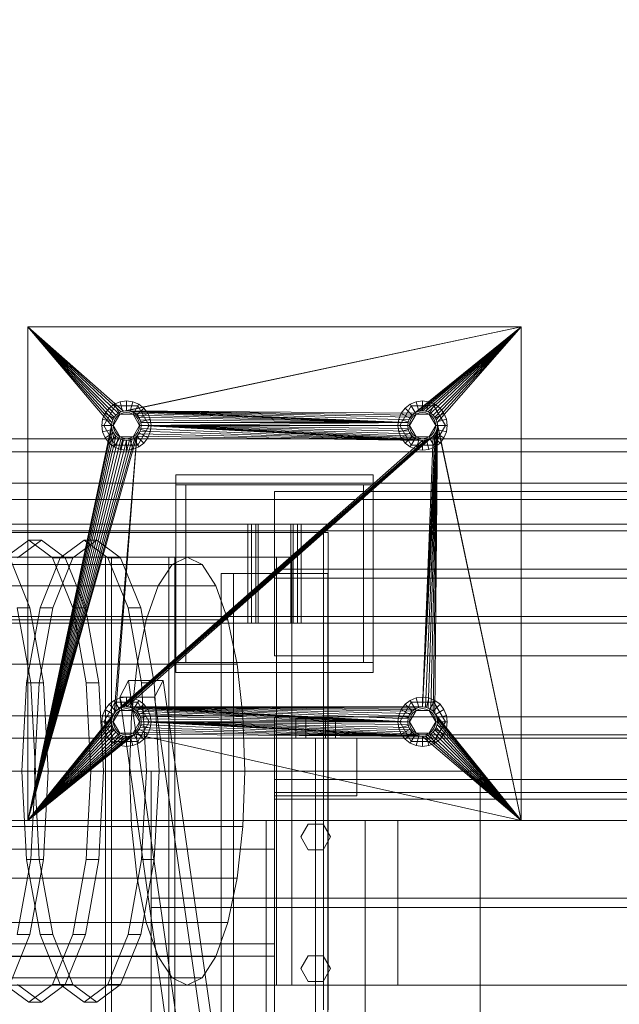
# Model space of a CAD drawing. Header units: millimetres. Extents: x -2233 to 61924, y -68080 to 6847.
# Tile 455 of 656: x 9653 to 10018, y -17512 to -16913. Entities that reach past the tile are written whole.
import ezdxf

# ---------------------------------------------------------------- set-up
doc = ezdxf.new("R2010")
doc.units = ezdxf.units.MM
for name, color, linetype, lineweight in [('COTAS_O', 1, 'Continuous', 0), ('superior_C01', 7, 'Continuous', 0), ('superior_mezcladora', 7, 'Continuous', 0)]:
    doc.layers.add(name, color=color, linetype=linetype, lineweight=lineweight)
doc.dimstyles.new('R19_100', dxfattribs={"dimtxt": 250, "dimasz": 150, "dimexe": 150, "dimexo": 80, "dimgap": 100, "dimtad": 1, "dimtih": 1, "dimtoh": 1, "dimdsep": 46, "dimcen": 0.09, "dimadec": 0, "dimazin": 0, "dimtfac": 1, "dimtdec": 4, "dimtofl": 0, "dimtmove": 0, "dimatfit": 3, "dimfxl": 1, "dimtolj": 1, "dimtzin": 0, "dimarcsym": 0})

# ---------------------------------------------------------------- blocks, each defined once
blk = doc.blocks.new('DIM_R27_41')
at = {"layer": 'COTAS_O'}
for p, q in [((9108.38, -17350), (9063.38, -17500)), ((9808.38, -17350), (9108.38, -17350)), ((9108.38, -18650), (9108.38, -17350)), ((9108.38, -17350), (9153.38, -17500)), ((9108.38, -18650), (9063.38, -18500)), ((9108.38, -18650), (9153.38, -18500)), ((9808.38, -18650), (9108.38, -18650))]:
    blk.add_line(p, q, dxfattribs=at)
blk.add_text('1300 O', height=250, rotation=90, dxfattribs=at).set_placement((9008.38, -18000))

msp = doc.modelspace()

# ---------------------------------------------------------------- linework, layer by layer
at = {"layer": 'superior_C01'}
for p, q in [((9185.158, -17168), (10181.824, -17168)), ((10204.939, -17168), (9208.272, -17168)), ((9185.158, -17176), (10181.824, -17176)), ((9208.272, -17176), (10204.939, -17176)), ((9187.289, -17195), (10177.97, -17195)), ((10178.868, -17195), (9188.187, -17195)), ((9200.724, -17195), (10200.204, -17195)), ((10200.626, -17195), (9201.146, -17195)), ((9187.289, -17205), (10177.97, -17205)), ((9188.187, -17205), (10178.868, -17205)), ((9200.724, -17205), (10200.204, -17205)), ((9201.146, -17205), (10200.626, -17205)), ((9838.242, -17225), (9106.386, -17225)), ((9109.083, -17225), (9840.938, -17225)), ((9838.242, -17515), (9838.242, -17225)), ((9838.242, -17225), (9840.938, -17225)), ((9840.938, -17225), (9840.938, -17515)), ((9644.454, -17240.287), (9658.94, -17229.6)), ((9666.644, -17229.6), (9652.158, -17240.287)), ((9658.94, -17229.6), (9673.426, -17240.287)), ((9666.644, -17229.6), (9658.94, -17229.6)), ((9681.13, -17240.287), (9666.644, -17229.6)), ((9678.158, -17240.287), (9692.644, -17229.6)), ((9700.348, -17229.6), (9685.862, -17240.287)), ((9692.644, -17229.6), (9707.13, -17240.287)), ((9700.348, -17229.6), (9692.644, -17229.6)), ((9714.834, -17240.287), (9700.348, -17229.6)), ((9755.237, -17240), (9293.012, -17240)), ((9809.546, -17240), (9308.803, -17240)), ((9318.239, -17240), (9818.983, -17240)), ((9659.707, -17270.722), (9647.426, -17240.287)), ((9665.877, -17270.722), (9678.158, -17240.287)), ((9673.426, -17240.287), (9685.707, -17270.722)), ((9673.426, -17240.287), (9681.13, -17240.287)), ((9685.862, -17240.287), (9673.581, -17270.722)), ((9678.158, -17240.287), (9685.862, -17240.287)), ((9693.411, -17270.722), (9681.13, -17240.287)), ((9744.102, -17240), (9705.584, -17240)), ((9705.584, -17240), (9705.584, -17585)), ((9709.358, -17240), (9705.584, -17240)), ((9707.13, -17240.287), (9719.411, -17270.722)), ((9707.13, -17240.287), (9714.834, -17240.287)), ((9709.358, -17585), (9709.358, -17240)), ((9709.358, -17240), (9747.877, -17240)), ((9727.114, -17270.722), (9714.834, -17240.287)), ((9744.102, -17585), (9744.102, -17240)), ((9744.102, -17240), (9747.877, -17240)), ((9755.237, -17240), (9746.165, -17244.43)), ((9747.877, -17240), (9747.877, -17585)), ((9764.308, -17244.43), (9755.237, -17240)), ((9809.546, -17500), (9809.546, -17240)), ((9809.546, -17240), (9818.983, -17240)), ((9818.983, -17240), (9818.983, -17500)), ((9283.941, -17244.43), (9746.165, -17244.43)), ((9302.084, -17244.43), (9764.308, -17244.43)), ((9746.165, -17244.43), (9737.712, -17257.417)), ((9772.762, -17257.417), (9764.308, -17244.43)), ((9275.487, -17257.417), (9737.712, -17257.417)), ((9310.537, -17257.417), (9772.762, -17257.417)), ((9737.712, -17257.417), (9730.453, -17278.076)), ((9780.021, -17278.076), (9772.762, -17257.417)), ((9652.003, -17270.722), (9660.209, -17316.271)), ((9652.003, -17270.722), (9659.707, -17270.722)), ((9657.671, -17316.271), (9665.877, -17270.722)), ((9667.912, -17316.271), (9659.707, -17270.722)), ((9673.581, -17270.722), (9665.375, -17316.271)), ((9665.877, -17270.722), (9673.581, -17270.722)), ((9685.707, -17270.722), (9693.913, -17316.271)), ((9685.707, -17270.722), (9693.411, -17270.722)), ((9701.616, -17316.271), (9693.411, -17270.722)), ((9719.411, -17270.722), (9727.616, -17316.271)), ((9719.411, -17270.722), (9727.114, -17270.722)), ((9735.32, -17316.271), (9727.114, -17270.722)), ((9268.228, -17278.076), (9730.453, -17278.076)), ((9317.796, -17278.076), (9780.021, -17278.076)), ((9730.453, -17278.076), (9724.883, -17305)), ((9785.591, -17305), (9780.021, -17278.076)), ((9262.658, -17305), (9724.883, -17305)), ((9323.366, -17305), (9785.591, -17305)), ((9724.883, -17305), (9721.381, -17336.354)), ((9789.093, -17336.354), (9785.591, -17305)), ((9719.569, -17314.864), (9714.324, -17325.136)), ((9740.754, -17314.864), (9719.569, -17314.864)), ((9755.158, -17564.864), (9719.569, -17314.864)), ((9735.509, -17325.136), (9740.754, -17314.864)), ((9776.344, -17564.864), (9740.754, -17314.864)), ((9654.79, -17370), (9657.671, -17316.271)), ((9657.671, -17316.271), (9665.375, -17316.271)), ((9660.209, -17316.271), (9663.09, -17370)), ((9660.209, -17316.271), (9667.912, -17316.271)), ((9665.375, -17316.271), (9662.494, -17370)), ((9670.794, -17370), (9667.912, -17316.271)), ((9693.913, -17316.271), (9696.794, -17370)), ((9693.913, -17316.271), (9701.616, -17316.271)), ((9704.498, -17370), (9701.616, -17316.271)), ((9727.616, -17316.271), (9730.498, -17370)), ((9727.616, -17316.271), (9735.32, -17316.271)), ((9738.202, -17370), (9735.32, -17316.271)), ((9714.324, -17325.136), (9735.509, -17325.136)), ((9714.324, -17325.136), (9749.913, -17575.136)), ((9771.098, -17575.136), (9735.509, -17325.136)), ((9259.156, -17336.354), (9721.381, -17336.354)), ((9326.868, -17336.354), (9789.093, -17336.354)), ((9721.381, -17336.354), (9720.187, -17370)), ((9790.287, -17370), (9789.093, -17336.354)), ((9257.962, -17370), (9720.187, -17370)), ((9328.062, -17370), (9790.287, -17370)), ((9657.671, -17423.729), (9654.79, -17370)), ((9654.79, -17370), (9662.494, -17370)), ((9663.09, -17370), (9660.209, -17423.729)), ((9662.494, -17370), (9665.375, -17423.729)), ((9663.09, -17370), (9670.794, -17370)), ((9667.912, -17423.729), (9670.794, -17370)), ((9696.794, -17370), (9693.913, -17423.729)), ((9696.794, -17370), (9704.498, -17370)), ((9701.616, -17423.729), (9704.498, -17370)), ((9720.187, -17370), (9721.381, -17403.646)), ((9730.498, -17370), (9727.616, -17423.729)), ((9730.498, -17370), (9738.202, -17370)), ((9735.32, -17423.729), (9738.202, -17370)), ((9789.093, -17403.646), (9790.287, -17370)), ((9259.156, -17403.646), (9721.381, -17403.646)), ((9326.868, -17403.646), (9789.093, -17403.646)), ((9721.381, -17403.646), (9724.883, -17435)), ((9785.591, -17435), (9789.093, -17403.646)), ((9660.209, -17423.729), (9652.003, -17469.278)), ((9665.877, -17469.278), (9657.671, -17423.729)), ((9657.671, -17423.729), (9665.375, -17423.729)), ((9659.707, -17469.278), (9667.912, -17423.729)), ((9660.209, -17423.729), (9667.912, -17423.729)), ((9665.375, -17423.729), (9673.581, -17469.278)), ((9693.913, -17423.729), (9685.707, -17469.278)), ((9693.411, -17469.278), (9701.616, -17423.729)), ((9693.913, -17423.729), (9701.616, -17423.729)), ((9727.616, -17423.729), (9719.411, -17469.278)), ((9727.114, -17469.278), (9735.32, -17423.729)), ((9727.616, -17423.729), (9735.32, -17423.729)), ((9262.658, -17435), (9724.883, -17435)), ((9323.366, -17435), (9785.591, -17435)), ((9724.883, -17435), (9730.453, -17461.924)), ((9780.021, -17461.924), (9785.591, -17435)), ((9268.228, -17461.924), (9730.453, -17461.924)), ((9317.796, -17461.924), (9780.021, -17461.924)), ((9730.453, -17461.924), (9737.712, -17482.583)), ((9772.762, -17482.583), (9780.021, -17461.924)), ((9647.426, -17499.713), (9659.707, -17469.278)), ((9652.003, -17469.278), (9659.707, -17469.278)), ((9678.158, -17499.713), (9665.877, -17469.278)), ((9665.877, -17469.278), (9673.581, -17469.278)), ((9685.707, -17469.278), (9673.426, -17499.713)), ((9673.581, -17469.278), (9685.862, -17499.713)), ((9681.13, -17499.713), (9693.411, -17469.278)), ((9685.707, -17469.278), (9693.411, -17469.278)), ((9719.411, -17469.278), (9707.13, -17499.713)), ((9714.834, -17499.713), (9727.114, -17469.278)), ((9719.411, -17469.278), (9727.114, -17469.278)), ((9275.487, -17482.583), (9737.712, -17482.583)), ((9310.537, -17482.583), (9772.762, -17482.583)), ((9737.712, -17482.583), (9746.165, -17495.57)), ((9764.308, -17495.57), (9772.762, -17482.583)), ((9283.941, -17495.57), (9746.165, -17495.57)), ((9293.012, -17500), (9755.237, -17500)), ((9302.084, -17495.57), (9764.308, -17495.57)), ((9308.803, -17500), (9809.546, -17500)), ((9818.983, -17500), (9318.239, -17500)), ((9658.94, -17510.4), (9644.454, -17499.713)), ((9652.158, -17499.713), (9666.644, -17510.4)), ((9673.426, -17499.713), (9658.94, -17510.4)), ((9666.644, -17510.4), (9681.13, -17499.713)), ((9673.426, -17499.713), (9681.13, -17499.713)), ((9692.644, -17510.4), (9678.158, -17499.713)), ((9678.158, -17499.713), (9685.862, -17499.713)), ((9685.862, -17499.713), (9700.348, -17510.4)), ((9707.13, -17499.713), (9692.644, -17510.4)), ((9700.348, -17510.4), (9714.834, -17499.713)), ((9707.13, -17499.713), (9714.834, -17499.713)), ((9746.165, -17495.57), (9755.237, -17500)), ((9755.237, -17500), (9764.308, -17495.57)), ((9818.983, -17500), (9809.546, -17500)), ((9658.94, -17510.4), (9666.644, -17510.4)), ((9692.644, -17510.4), (9700.348, -17510.4))]:
    msp.add_line(p, q, dxfattribs=at)
at = {"layer": 'superior_mezcladora'}
for p, q in [((9658.381, -17400), (9658.381, -17100)), ((9658.381, -17100), (9709.381, -17160)), ((9658.381, -17100), (9709.554, -17158.244)), ((9658.381, -17100), (9710.067, -17156.556)), ((9658.381, -17100), (9710.898, -17155)), ((9658.381, -17100), (9712.018, -17153.636)), ((9658.381, -17100), (9713.381, -17152.517)), ((9658.381, -17100), (9714.937, -17151.685)), ((9658.381, -17100), (9716.626, -17151.173)), ((9658.381, -17100), (9958.381, -17100)), ((9958.381, -17100), (9716.626, -17151.173)), ((9958.381, -17100), (9718.381, -17151)), ((9958.381, -17100), (9893.381, -17152.517)), ((9958.381, -17100), (9894.937, -17151.685)), ((9958.381, -17100), (9896.626, -17151.173)), ((9958.381, -17100), (9898.381, -17151)), ((9958.381, -17100), (9900.137, -17151.173)), ((9958.381, -17100), (9901.826, -17151.685)), ((9958.381, -17100), (9903.382, -17152.517)), ((9958.381, -17100), (9904.745, -17153.636)), ((9958.381, -17100), (9905.865, -17155)), ((9958.381, -17100), (9906.696, -17156.556)), ((9958.381, -17100), (9907.209, -17158.244)), ((9958.381, -17100), (9958.381, -17400)), ((9711.456, -17148.006), (9704.531, -17160)), ((9710.881, -17147.01), (9707.775, -17149.393)), ((9714.499, -17145.511), (9710.881, -17147.01)), ((9713.881, -17152.206), (9710.881, -17147.01)), ((9725.306, -17148.006), (9711.456, -17148.006)), ((9714.381, -17153.072), (9711.456, -17148.006)), ((9718.381, -17145), (9714.499, -17145.511)), ((9716.052, -17151.307), (9714.499, -17145.511)), ((9722.264, -17145.511), (9718.381, -17145)), ((9718.381, -17151), (9718.381, -17145)), ((9720.711, -17151.307), (9722.264, -17145.511)), ((9725.881, -17147.01), (9722.264, -17145.511)), ((9722.381, -17153.072), (9725.306, -17148.006)), ((9722.881, -17152.206), (9725.881, -17147.01)), ((9732.231, -17160), (9725.306, -17148.006)), ((9728.988, -17149.393), (9725.881, -17147.01)), ((9891.456, -17148.006), (9884.531, -17160)), ((9890.881, -17147.01), (9887.775, -17149.393)), ((9894.499, -17145.511), (9890.881, -17147.01)), ((9893.881, -17152.206), (9890.881, -17147.01)), ((9905.306, -17148.006), (9891.456, -17148.006)), ((9894.381, -17153.072), (9891.456, -17148.006)), ((9898.381, -17145), (9894.499, -17145.511)), ((9896.052, -17151.307), (9894.499, -17145.511)), ((9902.264, -17145.511), (9898.381, -17145)), ((9898.381, -17151), (9898.381, -17145)), ((9900.711, -17151.307), (9902.264, -17145.511)), ((9905.881, -17147.01), (9902.264, -17145.511)), ((9902.381, -17153.072), (9905.306, -17148.006)), ((9902.881, -17152.206), (9905.881, -17147.01)), ((9912.231, -17160), (9905.306, -17148.006)), ((9908.988, -17149.393), (9905.881, -17147.01)), ((9705.391, -17152.5), (9703.893, -17156.118)), ((9707.775, -17149.393), (9705.391, -17152.5)), ((9710.587, -17155.5), (9705.391, -17152.5)), ((9712.018, -17153.636), (9707.775, -17149.393)), ((9710.381, -17160), (9714.381, -17153.072)), ((9710.587, -17155.5), (9712.018, -17153.636)), ((9712.018, -17153.636), (9710.898, -17155)), ((9712.018, -17153.636), (9713.881, -17152.206)), ((9713.381, -17152.517), (9712.018, -17153.636)), ((9712.725, -17154.343), (9714.381, -17153.072)), ((9714.937, -17151.685), (9713.381, -17152.517)), ((9713.881, -17152.206), (9716.052, -17151.307)), ((9714.381, -17153.072), (9716.311, -17152.273)), ((9714.381, -17153.072), (9722.381, -17153.072)), ((9716.626, -17151.173), (9714.937, -17151.685)), ((9716.052, -17151.307), (9718.381, -17151)), ((9716.311, -17152.273), (9718.381, -17152)), ((9718.381, -17151), (9716.626, -17151.173)), ((9720.137, -17151.173), (9718.381, -17151)), ((9718.381, -17151), (9889.554, -17158.244)), ((9718.381, -17151), (9890.067, -17156.556)), ((9718.381, -17151), (9890.898, -17155)), ((9718.381, -17151), (9892.018, -17153.636)), ((9718.381, -17151), (9893.381, -17152.517)), ((9718.381, -17151), (9720.711, -17151.307)), ((9718.381, -17152), (9720.452, -17152.273)), ((9721.826, -17151.685), (9720.137, -17151.173)), ((9720.137, -17151.173), (9889.554, -17158.244)), ((9720.452, -17152.273), (9722.381, -17153.072)), ((9720.711, -17151.307), (9722.881, -17152.206)), ((9723.382, -17152.517), (9721.826, -17151.685)), ((9721.826, -17151.685), (9889.554, -17158.244)), ((9722.381, -17153.072), (9724.038, -17154.343)), ((9722.381, -17153.072), (9726.381, -17160)), ((9722.881, -17152.206), (9724.745, -17153.636)), ((9724.745, -17153.636), (9723.382, -17152.517)), ((9723.382, -17152.517), (9889.554, -17158.244)), ((9724.745, -17153.636), (9728.988, -17149.393)), ((9725.865, -17155), (9724.745, -17153.636)), ((9724.745, -17153.636), (9889.554, -17158.244)), ((9724.745, -17153.636), (9726.176, -17155.5)), ((9726.176, -17155.5), (9731.372, -17152.5)), ((9731.372, -17152.5), (9728.988, -17149.393)), ((9732.87, -17156.118), (9731.372, -17152.5)), ((9885.391, -17152.5), (9883.893, -17156.118)), ((9887.775, -17149.393), (9885.391, -17152.5)), ((9890.587, -17155.5), (9885.391, -17152.5)), ((9892.018, -17153.636), (9887.775, -17149.393)), ((9890.381, -17160), (9894.381, -17153.072)), ((9890.587, -17155.5), (9892.018, -17153.636)), ((9892.018, -17153.636), (9890.898, -17155)), ((9892.018, -17153.636), (9893.881, -17152.206)), ((9893.381, -17152.517), (9892.018, -17153.636)), ((9892.725, -17154.343), (9894.381, -17153.072)), ((9894.937, -17151.685), (9893.381, -17152.517)), ((9893.881, -17152.206), (9896.052, -17151.307)), ((9894.381, -17153.072), (9896.311, -17152.273)), ((9894.381, -17153.072), (9902.381, -17153.072)), ((9896.626, -17151.173), (9894.937, -17151.685)), ((9896.052, -17151.307), (9898.381, -17151)), ((9896.311, -17152.273), (9898.381, -17152)), ((9898.381, -17151), (9896.626, -17151.173)), ((9900.137, -17151.173), (9898.381, -17151)), ((9898.381, -17151), (9900.711, -17151.307)), ((9898.381, -17152), (9900.452, -17152.273)), ((9901.826, -17151.685), (9900.137, -17151.173)), ((9900.452, -17152.273), (9902.381, -17153.072)), ((9900.711, -17151.307), (9902.881, -17152.206)), ((9903.382, -17152.517), (9901.826, -17151.685)), ((9902.381, -17153.072), (9904.038, -17154.343)), ((9902.381, -17153.072), (9906.381, -17160)), ((9902.881, -17152.206), (9904.745, -17153.636)), ((9904.745, -17153.636), (9903.382, -17152.517)), ((9904.745, -17153.636), (9908.988, -17149.393)), ((9905.865, -17155), (9904.745, -17153.636)), ((9904.745, -17153.636), (9906.176, -17155.5)), ((9906.176, -17155.5), (9911.372, -17152.5)), ((9911.372, -17152.5), (9908.988, -17149.393)), ((9912.87, -17156.118), (9911.372, -17152.5)), ((9658.381, -17400), (9709.381, -17160)), ((9703.893, -17156.118), (9703.381, -17160)), ((9709.381, -17160), (9703.381, -17160)), ((9703.381, -17160), (9703.893, -17163.882)), ((9709.688, -17157.671), (9703.893, -17156.118)), ((9710.381, -17160), (9704.531, -17160)), ((9704.531, -17160), (9711.456, -17171.994)), ((9709.381, -17160), (9709.688, -17157.671)), ((9709.554, -17158.244), (9709.381, -17160)), ((9709.381, -17160), (9709.554, -17161.756)), ((9709.688, -17162.329), (9709.381, -17160)), ((9710.067, -17156.556), (9709.554, -17158.244)), ((9709.688, -17157.671), (9710.587, -17155.5)), ((9710.898, -17155), (9710.067, -17156.556)), ((9710.381, -17160), (9710.654, -17157.929)), ((9710.654, -17162.071), (9710.381, -17160)), ((9714.381, -17166.928), (9710.381, -17160)), ((9710.654, -17157.929), (9711.453, -17156)), ((9711.453, -17156), (9712.725, -17154.343)), ((9726.381, -17160), (9722.381, -17166.928)), ((9724.038, -17154.343), (9725.31, -17156)), ((9725.306, -17171.994), (9732.231, -17160)), ((9725.31, -17156), (9726.109, -17157.929)), ((9726.696, -17156.556), (9725.865, -17155)), ((9725.865, -17155), (9889.554, -17158.244)), ((9726.109, -17157.929), (9726.381, -17160)), ((9726.381, -17160), (9726.109, -17162.071)), ((9726.176, -17155.5), (9727.075, -17157.671)), ((9732.231, -17160), (9726.381, -17160)), ((9727.209, -17158.244), (9726.696, -17156.556)), ((9726.696, -17156.556), (9889.554, -17158.244)), ((9727.075, -17157.671), (9732.87, -17156.118)), ((9727.075, -17157.671), (9727.381, -17160)), ((9727.381, -17160), (9727.075, -17162.329)), ((9727.381, -17160), (9727.209, -17158.244)), ((9727.209, -17158.244), (9889.554, -17158.244)), ((9727.209, -17161.756), (9727.381, -17160)), ((9727.381, -17160), (9889.554, -17158.244)), ((9889.381, -17160), (9727.381, -17160)), ((9889.554, -17161.756), (9727.381, -17160)), ((9890.067, -17163.444), (9727.381, -17160)), ((9890.898, -17165), (9727.381, -17160)), ((9892.018, -17166.364), (9727.381, -17160)), ((9893.381, -17167.483), (9727.381, -17160)), ((9894.937, -17168.315), (9727.381, -17160)), ((9896.626, -17168.827), (9727.381, -17160)), ((9898.381, -17169), (9727.381, -17160)), ((9733.381, -17160), (9727.381, -17160)), ((9733.381, -17160), (9732.87, -17156.118)), ((9732.87, -17163.882), (9733.381, -17160)), ((9883.893, -17156.118), (9883.381, -17160)), ((9889.381, -17160), (9883.381, -17160)), ((9883.381, -17160), (9883.893, -17163.882)), ((9889.688, -17157.671), (9883.893, -17156.118)), ((9890.381, -17160), (9884.531, -17160)), ((9884.531, -17160), (9891.456, -17171.994)), ((9889.381, -17160), (9889.688, -17157.671)), ((9889.554, -17158.244), (9889.381, -17160)), ((9889.381, -17160), (9889.554, -17161.756)), ((9889.688, -17162.329), (9889.381, -17160)), ((9890.067, -17156.556), (9889.554, -17158.244)), ((9889.688, -17157.671), (9890.587, -17155.5)), ((9890.898, -17155), (9890.067, -17156.556)), ((9890.381, -17160), (9890.654, -17157.929)), ((9890.654, -17162.071), (9890.381, -17160)), ((9894.381, -17166.928), (9890.381, -17160)), ((9890.654, -17157.929), (9891.453, -17156)), ((9891.453, -17156), (9892.725, -17154.343)), ((9907.381, -17160), (9898.381, -17331)), ((9907.381, -17160), (9900.137, -17331.173)), ((9901.826, -17331.685), (9907.381, -17160)), ((9906.381, -17160), (9902.381, -17166.928)), ((9903.382, -17332.517), (9907.381, -17160)), ((9904.038, -17154.343), (9905.31, -17156)), ((9904.745, -17333.636), (9907.381, -17160)), ((9905.306, -17171.994), (9912.231, -17160)), ((9905.31, -17156), (9906.109, -17157.929)), ((9906.696, -17156.556), (9905.865, -17155)), ((9905.865, -17335), (9907.381, -17160)), ((9906.109, -17157.929), (9906.381, -17160)), ((9906.381, -17160), (9906.109, -17162.071)), ((9906.176, -17155.5), (9907.075, -17157.671)), ((9912.231, -17160), (9906.381, -17160)), ((9907.209, -17158.244), (9906.696, -17156.556)), ((9907.075, -17157.671), (9912.87, -17156.118)), ((9907.075, -17157.671), (9907.381, -17160)), ((9907.381, -17160), (9907.075, -17162.329)), ((9958.381, -17400), (9907.209, -17158.244)), ((9907.381, -17160), (9907.209, -17158.244)), ((9907.209, -17161.756), (9907.381, -17160)), ((9958.381, -17400), (9907.381, -17160)), ((9913.381, -17160), (9907.381, -17160)), ((9913.381, -17160), (9912.87, -17156.118)), ((9912.87, -17163.882), (9913.381, -17160)), ((9709.554, -17161.756), (9658.381, -17400)), ((9710.067, -17163.444), (9658.381, -17400)), ((9710.898, -17165), (9658.381, -17400)), ((9709.688, -17162.329), (9703.893, -17163.882)), ((9703.893, -17163.882), (9705.391, -17167.5)), ((9710.587, -17164.5), (9705.391, -17167.5)), ((9709.554, -17161.756), (9710.067, -17163.444)), ((9710.587, -17164.5), (9709.688, -17162.329)), ((9710.067, -17163.444), (9710.898, -17165)), ((9712.018, -17166.364), (9710.587, -17164.5)), ((9711.453, -17164), (9710.654, -17162.071)), ((9710.898, -17165), (9712.018, -17166.364)), ((9712.725, -17165.657), (9711.453, -17164)), ((9714.381, -17166.928), (9712.725, -17165.657)), ((9724.038, -17165.657), (9722.381, -17166.928)), ((9725.31, -17164), (9724.038, -17165.657)), ((9726.176, -17164.5), (9724.745, -17166.364)), ((9724.745, -17166.364), (9725.865, -17165)), ((9726.109, -17162.071), (9725.31, -17164)), ((9725.865, -17165), (9726.696, -17163.444)), ((9898.381, -17169), (9725.865, -17165)), ((9727.075, -17162.329), (9726.176, -17164.5)), ((9726.176, -17164.5), (9731.372, -17167.5)), ((9726.696, -17163.444), (9727.209, -17161.756)), ((9898.381, -17169), (9726.696, -17163.444)), ((9727.075, -17162.329), (9732.87, -17163.882)), ((9898.381, -17169), (9727.209, -17161.756)), ((9731.372, -17167.5), (9732.87, -17163.882)), ((9889.688, -17162.329), (9883.893, -17163.882)), ((9883.893, -17163.882), (9885.391, -17167.5)), ((9890.587, -17164.5), (9885.391, -17167.5)), ((9889.554, -17161.756), (9890.067, -17163.444)), ((9890.587, -17164.5), (9889.688, -17162.329)), ((9890.067, -17163.444), (9890.898, -17165)), ((9892.018, -17166.364), (9890.587, -17164.5)), ((9891.453, -17164), (9890.654, -17162.071)), ((9890.898, -17165), (9892.018, -17166.364)), ((9892.725, -17165.657), (9891.453, -17164)), ((9894.381, -17166.928), (9892.725, -17165.657)), ((9907.209, -17161.756), (9898.381, -17331)), ((9906.696, -17163.444), (9898.381, -17331)), ((9905.865, -17165), (9898.381, -17331)), ((9904.038, -17165.657), (9902.381, -17166.928)), ((9905.31, -17164), (9904.038, -17165.657)), ((9906.176, -17164.5), (9904.745, -17166.364)), ((9904.745, -17166.364), (9905.865, -17165)), ((9906.109, -17162.071), (9905.31, -17164)), ((9905.865, -17165), (9906.696, -17163.444)), ((9907.075, -17162.329), (9906.176, -17164.5)), ((9906.176, -17164.5), (9911.372, -17167.5)), ((9906.696, -17163.444), (9907.209, -17161.756)), ((9907.075, -17162.329), (9912.87, -17163.882)), ((9911.372, -17167.5), (9912.87, -17163.882)), ((9712.018, -17166.364), (9658.381, -17400)), ((9724.745, -17166.364), (9658.381, -17400)), ((9713.381, -17167.483), (9658.381, -17400)), ((9723.382, -17167.483), (9658.381, -17400)), ((9714.937, -17168.315), (9658.381, -17400)), ((9721.826, -17168.315), (9658.381, -17400)), ((9716.626, -17168.827), (9658.381, -17400)), ((9720.137, -17168.827), (9658.381, -17400)), ((9718.381, -17169), (9658.381, -17400)), ((9705.391, -17167.5), (9707.775, -17170.607)), ((9712.018, -17166.364), (9707.775, -17170.607)), ((9707.775, -17170.607), (9710.881, -17172.99)), ((9713.881, -17167.794), (9710.881, -17172.99)), ((9724.745, -17166.364), (9710.898, -17335)), ((9714.381, -17166.928), (9711.456, -17171.994)), ((9711.456, -17171.994), (9725.306, -17171.994)), ((9712.018, -17166.364), (9713.381, -17167.483)), ((9724.745, -17166.364), (9712.018, -17333.636)), ((9904.745, -17166.364), (9712.018, -17333.636)), ((9713.881, -17167.794), (9712.018, -17166.364)), ((9903.382, -17167.483), (9712.018, -17333.636)), ((9901.826, -17168.315), (9712.018, -17333.636)), ((9900.137, -17168.827), (9712.018, -17333.636)), ((9898.381, -17169), (9712.018, -17333.636)), ((9904.745, -17166.364), (9713.381, -17332.517)), ((9713.381, -17167.483), (9714.937, -17168.315)), ((9716.052, -17168.693), (9713.881, -17167.794)), ((9716.311, -17167.727), (9714.381, -17166.928)), ((9722.381, -17166.928), (9714.381, -17166.928)), ((9716.052, -17168.693), (9714.499, -17174.489)), ((9904.745, -17166.364), (9714.937, -17331.685)), ((9714.937, -17168.315), (9716.626, -17168.827)), ((9718.381, -17169), (9716.052, -17168.693)), ((9718.381, -17168), (9716.311, -17167.727)), ((9904.745, -17166.364), (9716.626, -17331.173)), ((9716.626, -17168.827), (9718.381, -17169)), ((9904.745, -17166.364), (9718.381, -17331)), ((9720.452, -17167.727), (9718.381, -17168)), ((9720.711, -17168.693), (9718.381, -17169)), ((9718.381, -17169), (9720.137, -17168.827)), ((9718.381, -17169), (9718.381, -17175)), ((9720.137, -17168.827), (9721.826, -17168.315)), ((9722.381, -17166.928), (9720.452, -17167.727)), ((9722.881, -17167.794), (9720.711, -17168.693)), ((9720.711, -17168.693), (9722.264, -17174.489)), ((9721.826, -17168.315), (9723.382, -17167.483)), ((9722.381, -17166.928), (9725.306, -17171.994)), ((9724.745, -17166.364), (9722.881, -17167.794)), ((9722.881, -17167.794), (9725.881, -17172.99)), ((9723.382, -17167.483), (9724.745, -17166.364)), ((9898.381, -17169), (9724.745, -17166.364)), ((9724.745, -17166.364), (9728.988, -17170.607)), ((9725.881, -17172.99), (9728.988, -17170.607)), ((9728.988, -17170.607), (9731.372, -17167.5)), ((9885.391, -17167.5), (9887.775, -17170.607)), ((9892.018, -17166.364), (9887.775, -17170.607)), ((9887.775, -17170.607), (9890.881, -17172.99)), ((9893.881, -17167.794), (9890.881, -17172.99)), ((9894.381, -17166.928), (9891.456, -17171.994)), ((9891.456, -17171.994), (9905.306, -17171.994)), ((9892.018, -17166.364), (9893.381, -17167.483)), ((9893.881, -17167.794), (9892.018, -17166.364)), ((9893.381, -17167.483), (9894.937, -17168.315)), ((9896.052, -17168.693), (9893.881, -17167.794)), ((9896.311, -17167.727), (9894.381, -17166.928)), ((9902.381, -17166.928), (9894.381, -17166.928)), ((9896.052, -17168.693), (9894.499, -17174.489)), ((9894.937, -17168.315), (9896.626, -17168.827)), ((9898.381, -17169), (9896.052, -17168.693)), ((9898.381, -17168), (9896.311, -17167.727)), ((9896.626, -17168.827), (9898.381, -17169)), ((9904.745, -17166.364), (9898.381, -17331)), ((9900.452, -17167.727), (9898.381, -17168)), ((9900.711, -17168.693), (9898.381, -17169)), ((9898.381, -17169), (9900.137, -17168.827)), ((9898.381, -17169), (9898.381, -17175)), ((9900.137, -17168.827), (9901.826, -17168.315)), ((9902.381, -17166.928), (9900.452, -17167.727)), ((9902.881, -17167.794), (9900.711, -17168.693)), ((9900.711, -17168.693), (9902.264, -17174.489)), ((9901.826, -17168.315), (9903.382, -17167.483)), ((9902.381, -17166.928), (9905.306, -17171.994)), ((9904.745, -17166.364), (9902.881, -17167.794)), ((9902.881, -17167.794), (9905.881, -17172.99)), ((9903.382, -17167.483), (9904.745, -17166.364)), ((9904.745, -17166.364), (9908.988, -17170.607)), ((9905.881, -17172.99), (9908.988, -17170.607)), ((9908.988, -17170.607), (9911.372, -17167.5)), ((9710.881, -17172.99), (9714.499, -17174.489)), ((9714.499, -17174.489), (9718.381, -17175)), ((9718.381, -17175), (9722.264, -17174.489)), ((9722.264, -17174.489), (9725.881, -17172.99)), ((9890.881, -17172.99), (9894.499, -17174.489)), ((9894.499, -17174.489), (9898.381, -17175)), ((9898.381, -17175), (9902.264, -17174.489)), ((9902.264, -17174.489), (9905.881, -17172.99)), ((9748.381, -17196), (9748.381, -17190)), ((9748.381, -17190), (9868.381, -17190)), ((9868.381, -17190), (9868.381, -17196)), ((9868.381, -17196), (9748.381, -17196)), ((9748.381, -17304), (9748.381, -17196)), ((9748.381, -17196), (9754.381, -17196)), ((9754.381, -17196), (9754.381, -17304)), ((9862.381, -17304), (9862.381, -17196)), ((9862.381, -17196), (9868.381, -17196)), ((9868.381, -17196), (9868.381, -17304)), ((9808.381, -17300), (9808.381, -17200)), ((9808.381, -17200), (16008.381, -17200)), ((9792.183, -17220), (8467.183, -17220)), ((8469.343, -17220), (9794.343, -17220)), ((8469.343, -17224), (9794.343, -17224)), ((9822.42, -17220), (8497.42, -17220)), ((9822.42, -17224), (8497.42, -17224)), ((8499.58, -17220), (9824.58, -17220)), ((9792.183, -17280), (9792.183, -17220)), ((9792.183, -17220), (9794.343, -17220)), ((9794.343, -17220), (9794.343, -17280)), ((9794.343, -17224), (9794.343, -17220)), ((9794.343, -17220), (9822.42, -17220)), ((9822.42, -17224), (9794.343, -17224)), ((11863.637, -17220), (9796.97, -17220)), ((9796.97, -17220), (9796.97, -17280)), ((9798.492, -17220), (9796.97, -17220)), ((9798.492, -17280), (9798.492, -17220)), ((9798.492, -17220), (11865.158, -17220)), ((9798.492, -17220), (9798.492, -17224)), ((9818.271, -17220), (9798.492, -17220)), ((9798.492, -17224), (11865.158, -17224)), ((9798.492, -17224), (9818.271, -17224)), ((11884.938, -17220), (9818.271, -17220)), ((9818.271, -17220), (9818.271, -17280)), ((9819.793, -17220), (9818.271, -17220)), ((9818.271, -17224), (9818.271, -17220)), ((11884.938, -17224), (9818.271, -17224)), ((9819.793, -17280), (9819.793, -17220)), ((9819.793, -17220), (11886.459, -17220)), ((9822.42, -17280), (9822.42, -17220)), ((9822.42, -17220), (9824.58, -17220)), ((9822.42, -17220), (9822.42, -17224)), ((9824.58, -17220), (9824.58, -17280)), ((9808.381, -17252.8), (9808.381, -17247.2)), ((9808.381, -17247.2), (16008.381, -17247.2)), ((9840.881, -17250), (9775.881, -17250)), ((9775.881, -17250), (9775.881, -18750)), ((9783.381, -17250), (9775.881, -17250)), ((9783.381, -18750), (9783.381, -17250)), ((16008.381, -17252.8), (9808.381, -17252.8)), ((9840.881, -18750), (9840.881, -17250)), ((9794.343, -17276), (8469.343, -17276)), ((8497.42, -17276), (9822.42, -17276)), ((9794.343, -17280), (9794.343, -17276)), ((9794.343, -17276), (9822.42, -17276)), ((11865.158, -17276), (9798.492, -17276)), ((9798.492, -17276), (9798.492, -17280)), ((9818.271, -17276), (9798.492, -17276)), ((9818.271, -17280), (9818.271, -17276)), ((9818.271, -17276), (11884.938, -17276)), ((9822.42, -17276), (9822.42, -17280)), ((8467.183, -17280), (9792.183, -17280)), ((9794.343, -17280), (8469.343, -17280)), ((8497.42, -17280), (9822.42, -17280)), ((9824.58, -17280), (8499.58, -17280)), ((9794.343, -17280), (9792.183, -17280)), ((9822.42, -17280), (9794.343, -17280)), ((9796.97, -17280), (11863.637, -17280)), ((9796.97, -17280), (9798.492, -17280)), ((11865.158, -17280), (9798.492, -17280)), ((9798.492, -17280), (9818.271, -17280)), ((9818.271, -17280), (11884.938, -17280)), ((9818.271, -17280), (9819.793, -17280)), ((11886.459, -17280), (9819.793, -17280)), ((9824.58, -17280), (9822.42, -17280)), ((16008.381, -17300), (9808.381, -17300)), ((9748.381, -17310), (9748.381, -17304)), ((9748.381, -17304), (9868.381, -17304)), ((9754.381, -17304), (9748.381, -17304)), ((9868.381, -17304), (9862.381, -17304)), ((9868.381, -17304), (9868.381, -17310)), ((9868.381, -17310), (9748.381, -17310)), ((9710.881, -17327.01), (9707.775, -17329.393)), ((9714.499, -17325.511), (9710.881, -17327.01)), ((9713.881, -17332.206), (9710.881, -17327.01)), ((9718.381, -17325), (9714.499, -17325.511)), ((9716.052, -17331.307), (9714.499, -17325.511)), ((9722.264, -17325.511), (9718.381, -17325)), ((9718.381, -17331), (9718.381, -17325)), ((9720.711, -17331.307), (9722.264, -17325.511)), ((9725.881, -17327.01), (9722.264, -17325.511)), ((9722.881, -17332.206), (9725.881, -17327.01)), ((9728.988, -17329.393), (9725.881, -17327.01)), ((9890.881, -17327.01), (9887.775, -17329.393)), ((9894.499, -17325.511), (9890.881, -17327.01)), ((9893.881, -17332.206), (9890.881, -17327.01)), ((9898.381, -17325), (9894.499, -17325.511)), ((9896.052, -17331.307), (9894.499, -17325.511)), ((9902.264, -17325.511), (9898.381, -17325)), ((9898.381, -17331), (9898.381, -17325)), ((9900.711, -17331.307), (9902.264, -17325.511)), ((9905.881, -17327.01), (9902.264, -17325.511)), ((9902.881, -17332.206), (9905.881, -17327.01)), ((9908.988, -17329.393), (9905.881, -17327.01)), ((9705.391, -17332.5), (9703.893, -17336.118)), ((9711.456, -17328.006), (9704.531, -17340)), ((9707.775, -17329.393), (9705.391, -17332.5)), ((9710.587, -17335.5), (9705.391, -17332.5)), ((9712.018, -17333.636), (9707.775, -17329.393)), ((9710.381, -17340), (9714.381, -17333.072)), ((9725.306, -17328.006), (9711.456, -17328.006)), ((9714.381, -17333.072), (9711.456, -17328.006)), ((9712.018, -17333.636), (9713.881, -17332.206)), ((9713.381, -17332.517), (9712.018, -17333.636)), ((9712.725, -17334.343), (9714.381, -17333.072)), ((9714.937, -17331.685), (9713.381, -17332.517)), ((9713.881, -17332.206), (9716.052, -17331.307)), ((9714.381, -17333.072), (9716.311, -17332.273)), ((9714.381, -17333.072), (9722.381, -17333.072)), ((9716.626, -17331.173), (9714.937, -17331.685)), ((9716.052, -17331.307), (9718.381, -17331)), ((9716.311, -17332.273), (9718.381, -17332)), ((9718.381, -17331), (9716.626, -17331.173)), ((9720.137, -17331.173), (9718.381, -17331)), ((9718.381, -17331), (9889.381, -17340)), ((9718.381, -17331), (9889.554, -17338.244)), ((9718.381, -17331), (9890.067, -17336.556)), ((9718.381, -17331), (9890.898, -17335)), ((9718.381, -17331), (9892.018, -17333.636)), ((9718.381, -17331), (9893.381, -17332.517)), ((9718.381, -17331), (9894.937, -17331.685)), ((9718.381, -17331), (9896.626, -17331.173)), ((9718.381, -17331), (9898.381, -17331)), ((9718.381, -17331), (9720.711, -17331.307)), ((9718.381, -17332), (9720.452, -17332.273)), ((9721.826, -17331.685), (9720.137, -17331.173)), ((9720.137, -17331.173), (9889.381, -17340)), ((9720.452, -17332.273), (9722.381, -17333.072)), ((9720.711, -17331.307), (9722.881, -17332.206)), ((9723.382, -17332.517), (9721.826, -17331.685)), ((9721.826, -17331.685), (9889.381, -17340)), ((9722.381, -17333.072), (9725.306, -17328.006)), ((9722.381, -17333.072), (9724.038, -17334.343)), ((9722.381, -17333.072), (9726.381, -17340)), ((9722.881, -17332.206), (9724.745, -17333.636)), ((9724.745, -17333.636), (9723.382, -17332.517)), ((9723.382, -17332.517), (9889.381, -17340)), ((9724.745, -17333.636), (9728.988, -17329.393)), ((9732.231, -17340), (9725.306, -17328.006)), ((9726.176, -17335.5), (9731.372, -17332.5)), ((9731.372, -17332.5), (9728.988, -17329.393)), ((9732.87, -17336.118), (9731.372, -17332.5)), ((9885.391, -17332.5), (9883.893, -17336.118)), ((9891.456, -17328.006), (9884.531, -17340)), ((9887.775, -17329.393), (9885.391, -17332.5)), ((9890.587, -17335.5), (9885.391, -17332.5)), ((9892.018, -17333.636), (9887.775, -17329.393)), ((9890.381, -17340), (9894.381, -17333.072)), ((9905.306, -17328.006), (9891.456, -17328.006)), ((9894.381, -17333.072), (9891.456, -17328.006)), ((9892.018, -17333.636), (9893.881, -17332.206)), ((9893.381, -17332.517), (9892.018, -17333.636)), ((9892.725, -17334.343), (9894.381, -17333.072)), ((9894.937, -17331.685), (9893.381, -17332.517)), ((9893.881, -17332.206), (9896.052, -17331.307)), ((9894.381, -17333.072), (9896.311, -17332.273)), ((9894.381, -17333.072), (9902.381, -17333.072)), ((9896.626, -17331.173), (9894.937, -17331.685)), ((9896.052, -17331.307), (9898.381, -17331)), ((9896.311, -17332.273), (9898.381, -17332)), ((9898.381, -17331), (9896.626, -17331.173)), ((9900.137, -17331.173), (9898.381, -17331)), ((9898.381, -17331), (9900.711, -17331.307)), ((9898.381, -17332), (9900.452, -17332.273)), ((9901.826, -17331.685), (9900.137, -17331.173)), ((9900.452, -17332.273), (9902.381, -17333.072)), ((9900.711, -17331.307), (9902.881, -17332.206)), ((9903.382, -17332.517), (9901.826, -17331.685)), ((9902.381, -17333.072), (9905.306, -17328.006)), ((9902.381, -17333.072), (9904.038, -17334.343)), ((9902.381, -17333.072), (9906.381, -17340)), ((9902.881, -17332.206), (9904.745, -17333.636)), ((9904.745, -17333.636), (9903.382, -17332.517)), ((9904.745, -17333.636), (9908.988, -17329.393)), ((9912.231, -17340), (9905.306, -17328.006)), ((9906.176, -17335.5), (9911.372, -17332.5)), ((9911.372, -17332.5), (9908.988, -17329.393)), ((9912.87, -17336.118), (9911.372, -17332.5)), ((9658.381, -17400), (9710.898, -17335)), ((9658.381, -17400), (9710.067, -17336.556)), ((9658.381, -17400), (9709.554, -17338.244)), ((9703.893, -17336.118), (9703.381, -17340)), ((9709.688, -17337.671), (9703.893, -17336.118)), ((9709.381, -17340), (9709.688, -17337.671)), ((9709.554, -17338.244), (9709.381, -17340)), ((9710.067, -17336.556), (9709.554, -17338.244)), ((9709.688, -17337.671), (9710.587, -17335.5)), ((9710.898, -17335), (9710.067, -17336.556)), ((9710.381, -17340), (9710.654, -17337.929)), ((9710.587, -17335.5), (9712.018, -17333.636)), ((9710.654, -17337.929), (9711.453, -17336)), ((9712.018, -17333.636), (9710.898, -17335)), ((9711.453, -17336), (9712.725, -17334.343)), ((9724.038, -17334.343), (9725.31, -17336)), ((9725.865, -17335), (9724.745, -17333.636)), ((9724.745, -17333.636), (9889.381, -17340)), ((9724.745, -17333.636), (9726.176, -17335.5)), ((9725.31, -17336), (9726.109, -17337.929)), ((9726.696, -17336.556), (9725.865, -17335)), ((9725.865, -17335), (9889.381, -17340)), ((9726.109, -17337.929), (9726.381, -17340)), ((9726.176, -17335.5), (9727.075, -17337.671)), ((9727.209, -17338.244), (9726.696, -17336.556)), ((9726.696, -17336.556), (9889.381, -17340)), ((9727.075, -17337.671), (9732.87, -17336.118)), ((9727.075, -17337.671), (9727.381, -17340)), ((9727.381, -17340), (9727.209, -17338.244)), ((9727.209, -17338.244), (9889.381, -17340)), ((9733.381, -17340), (9732.87, -17336.118)), ((9808.381, -17387), (9808.381, -17337)), ((9808.381, -17337), (16008.381, -17337)), ((9827.381, -17338), (9821.381, -17338)), ((9821.381, -17350), (9821.381, -17338)), ((9839.381, -17338), (9827.381, -17338)), ((9827.381, -17350), (9827.381, -17338)), ((9845.381, -17338), (9839.381, -17338)), ((9839.381, -17350), (9839.381, -17338)), ((9845.381, -17338), (9845.381, -17350)), ((9883.893, -17336.118), (9883.381, -17340)), ((9889.688, -17337.671), (9883.893, -17336.118)), ((9889.381, -17340), (9889.688, -17337.671)), ((9889.554, -17338.244), (9889.381, -17340)), ((9890.067, -17336.556), (9889.554, -17338.244)), ((9889.688, -17337.671), (9890.587, -17335.5)), ((9890.898, -17335), (9890.067, -17336.556)), ((9890.381, -17340), (9890.654, -17337.929)), ((9890.587, -17335.5), (9892.018, -17333.636)), ((9890.654, -17337.929), (9891.453, -17336)), ((9892.018, -17333.636), (9890.898, -17335)), ((9891.453, -17336), (9892.725, -17334.343)), ((9904.038, -17334.343), (9905.31, -17336)), ((9905.865, -17335), (9904.745, -17333.636)), ((9904.745, -17333.636), (9906.176, -17335.5)), ((9905.31, -17336), (9906.109, -17337.929)), ((9906.696, -17336.556), (9905.865, -17335)), ((9905.865, -17335), (9958.381, -17400)), ((9906.109, -17337.929), (9906.381, -17340)), ((9906.176, -17335.5), (9907.075, -17337.671)), ((9907.209, -17338.244), (9906.696, -17336.556)), ((9906.696, -17336.556), (9958.381, -17400)), ((9907.075, -17337.671), (9912.87, -17336.118)), ((9907.075, -17337.671), (9907.381, -17340)), ((9907.381, -17340), (9907.209, -17338.244)), ((9907.209, -17338.244), (9958.381, -17400)), ((9913.381, -17340), (9912.87, -17336.118)), ((9709.381, -17340), (9658.381, -17400)), ((9709.554, -17341.756), (9658.381, -17400)), ((9710.067, -17343.444), (9658.381, -17400)), ((9710.898, -17345), (9658.381, -17400)), ((9709.381, -17340), (9703.381, -17340)), ((9703.381, -17340), (9703.893, -17343.882)), ((9709.688, -17342.329), (9703.893, -17343.882)), ((9703.893, -17343.882), (9705.391, -17347.5)), ((9710.381, -17340), (9704.531, -17340)), ((9704.531, -17340), (9711.456, -17351.994)), ((9710.587, -17344.5), (9705.391, -17347.5)), ((9709.381, -17340), (9709.554, -17341.756)), ((9709.688, -17342.329), (9709.381, -17340)), ((9709.554, -17341.756), (9710.067, -17343.444)), ((9710.587, -17344.5), (9709.688, -17342.329)), ((9710.067, -17343.444), (9710.898, -17345)), ((9710.654, -17342.071), (9710.381, -17340)), ((9714.381, -17346.928), (9710.381, -17340)), ((9712.018, -17346.364), (9710.587, -17344.5)), ((9711.453, -17344), (9710.654, -17342.071)), ((9710.898, -17345), (9712.018, -17346.364)), ((9712.725, -17345.657), (9711.453, -17344)), ((9726.381, -17340), (9722.381, -17346.928)), ((9725.31, -17344), (9724.038, -17345.657)), ((9726.176, -17344.5), (9724.745, -17346.364)), ((9724.745, -17346.364), (9725.865, -17345)), ((9725.306, -17351.994), (9732.231, -17340)), ((9726.109, -17342.071), (9725.31, -17344)), ((9725.865, -17345), (9726.696, -17343.444)), ((9898.381, -17349), (9725.865, -17345)), ((9726.381, -17340), (9726.109, -17342.071)), ((9727.075, -17342.329), (9726.176, -17344.5)), ((9726.176, -17344.5), (9731.372, -17347.5)), ((9732.231, -17340), (9726.381, -17340)), ((9726.696, -17343.444), (9727.209, -17341.756)), ((9898.381, -17349), (9726.696, -17343.444)), ((9727.381, -17340), (9727.075, -17342.329)), ((9727.075, -17342.329), (9732.87, -17343.882)), ((9727.209, -17341.756), (9727.381, -17340)), ((9898.381, -17349), (9727.209, -17341.756)), ((9889.381, -17340), (9727.381, -17340)), ((9889.554, -17341.756), (9727.381, -17340)), ((9890.067, -17343.444), (9727.381, -17340)), ((9890.898, -17345), (9727.381, -17340)), ((9892.018, -17346.364), (9727.381, -17340)), ((9893.381, -17347.483), (9727.381, -17340)), ((9894.937, -17348.315), (9727.381, -17340)), ((9896.626, -17348.827), (9727.381, -17340)), ((9898.381, -17349), (9727.381, -17340)), ((9733.381, -17340), (9727.381, -17340)), ((9731.372, -17347.5), (9732.87, -17343.882)), ((9732.87, -17343.882), (9733.381, -17340)), ((9889.381, -17340), (9883.381, -17340)), ((9883.381, -17340), (9883.893, -17343.882)), ((9889.688, -17342.329), (9883.893, -17343.882)), ((9883.893, -17343.882), (9885.391, -17347.5)), ((9890.381, -17340), (9884.531, -17340)), ((9884.531, -17340), (9891.456, -17351.994)), ((9890.587, -17344.5), (9885.391, -17347.5)), ((9889.381, -17340), (9889.554, -17341.756)), ((9889.688, -17342.329), (9889.381, -17340)), ((9889.554, -17341.756), (9890.067, -17343.444)), ((9890.587, -17344.5), (9889.688, -17342.329)), ((9890.067, -17343.444), (9890.898, -17345)), ((9890.654, -17342.071), (9890.381, -17340)), ((9894.381, -17346.928), (9890.381, -17340)), ((9892.018, -17346.364), (9890.587, -17344.5)), ((9891.453, -17344), (9890.654, -17342.071)), ((9890.898, -17345), (9892.018, -17346.364)), ((9892.725, -17345.657), (9891.453, -17344)), ((9906.381, -17340), (9902.381, -17346.928)), ((9905.31, -17344), (9904.038, -17345.657)), ((9906.176, -17344.5), (9904.745, -17346.364)), ((9904.745, -17346.364), (9905.865, -17345)), ((9905.306, -17351.994), (9912.231, -17340)), ((9906.109, -17342.071), (9905.31, -17344)), ((9905.865, -17345), (9906.696, -17343.444)), ((9905.865, -17345), (9958.381, -17400)), ((9906.381, -17340), (9906.109, -17342.071)), ((9907.075, -17342.329), (9906.176, -17344.5)), ((9906.176, -17344.5), (9911.372, -17347.5)), ((9912.231, -17340), (9906.381, -17340)), ((9906.696, -17343.444), (9907.209, -17341.756)), ((9906.696, -17343.444), (9958.381, -17400)), ((9907.381, -17340), (9907.075, -17342.329)), ((9907.075, -17342.329), (9912.87, -17343.882)), ((9907.209, -17341.756), (9907.381, -17340)), ((9907.209, -17341.756), (9958.381, -17400)), ((9907.381, -17340), (9958.381, -17400)), ((9913.381, -17340), (9907.381, -17340)), ((9911.372, -17347.5), (9912.87, -17343.882)), ((9912.87, -17343.882), (9913.381, -17340)), ((9712.018, -17346.364), (9658.381, -17400)), ((9713.381, -17347.483), (9658.381, -17400)), ((9723.382, -17347.483), (9658.381, -17400)), ((9714.937, -17348.315), (9658.381, -17400)), ((9721.826, -17348.315), (9658.381, -17400)), ((9716.626, -17348.827), (9658.381, -17400)), ((9720.137, -17348.827), (9658.381, -17400)), ((9718.381, -17349), (9658.381, -17400)), ((9705.391, -17347.5), (9707.775, -17350.607)), ((9712.018, -17346.364), (9707.775, -17350.607)), ((9707.775, -17350.607), (9710.881, -17352.99)), ((9713.881, -17347.794), (9710.881, -17352.99)), ((9714.381, -17346.928), (9711.456, -17351.994)), ((9712.018, -17346.364), (9713.381, -17347.483)), ((9713.881, -17347.794), (9712.018, -17346.364)), ((9714.381, -17346.928), (9712.725, -17345.657)), ((9713.381, -17347.483), (9714.937, -17348.315)), ((9716.052, -17348.693), (9713.881, -17347.794)), ((9716.311, -17347.727), (9714.381, -17346.928)), ((9722.381, -17346.928), (9714.381, -17346.928)), ((9716.052, -17348.693), (9714.499, -17354.489)), ((9714.937, -17348.315), (9716.626, -17348.827)), ((9718.381, -17349), (9716.052, -17348.693)), ((9718.381, -17348), (9716.311, -17347.727)), ((9716.626, -17348.827), (9718.381, -17349)), ((9720.452, -17347.727), (9718.381, -17348)), ((9720.711, -17348.693), (9718.381, -17349)), ((9718.381, -17349), (9720.137, -17348.827)), ((9718.381, -17349), (9718.381, -17355)), ((9720.137, -17348.827), (9721.826, -17348.315)), ((9722.381, -17346.928), (9720.452, -17347.727)), ((9722.881, -17347.794), (9720.711, -17348.693)), ((9720.711, -17348.693), (9722.264, -17354.489)), ((9721.826, -17348.315), (9723.382, -17347.483)), ((9724.038, -17345.657), (9722.381, -17346.928)), ((9722.381, -17346.928), (9725.306, -17351.994)), ((9724.745, -17346.364), (9722.881, -17347.794)), ((9722.881, -17347.794), (9725.881, -17352.99)), ((9723.382, -17347.483), (9724.745, -17346.364)), ((9723.382, -17347.483), (9958.381, -17400)), ((9898.381, -17349), (9723.382, -17347.483)), ((9898.381, -17349), (9724.745, -17346.364)), ((9724.745, -17346.364), (9728.988, -17350.607)), ((9725.881, -17352.99), (9728.988, -17350.607)), ((9728.988, -17350.607), (9731.372, -17347.5)), ((9808.381, -17383), (9808.381, -17348)), ((9808.381, -17348), (16008.381, -17348)), ((9808.381, -17375), (9808.381, -17350)), ((9808.381, -17350), (16008.381, -17350)), ((9808.381, -18650), (9808.381, -17350)), ((9808.381, -17350), (9833.381, -17350)), ((9808.381, -17385), (9808.381, -17350)), ((9808.381, -17350), (9858.381, -17350)), ((9827.381, -17350), (9821.381, -17350)), ((9839.381, -17350), (9827.381, -17350)), ((9833.381, -17350), (9833.381, -18650)), ((9839.381, -17350), (9845.381, -17350)), ((9858.381, -17350), (9858.381, -17385)), ((9885.391, -17347.5), (9887.775, -17350.607)), ((9892.018, -17346.364), (9887.775, -17350.607)), ((9887.775, -17350.607), (9890.881, -17352.99)), ((9893.881, -17347.794), (9890.881, -17352.99)), ((9894.381, -17346.928), (9891.456, -17351.994)), ((9892.018, -17346.364), (9893.381, -17347.483)), ((9893.881, -17347.794), (9892.018, -17346.364)), ((9894.381, -17346.928), (9892.725, -17345.657)), ((9893.381, -17347.483), (9894.937, -17348.315)), ((9896.052, -17348.693), (9893.881, -17347.794)), ((9896.311, -17347.727), (9894.381, -17346.928)), ((9902.381, -17346.928), (9894.381, -17346.928)), ((9896.052, -17348.693), (9894.499, -17354.489)), ((9894.937, -17348.315), (9896.626, -17348.827)), ((9898.381, -17349), (9896.052, -17348.693)), ((9898.381, -17348), (9896.311, -17347.727)), ((9896.626, -17348.827), (9898.381, -17349)), ((9900.452, -17347.727), (9898.381, -17348)), ((9900.711, -17348.693), (9898.381, -17349)), ((9898.381, -17349), (9900.137, -17348.827)), ((9898.381, -17349), (9958.381, -17400)), ((9898.381, -17349), (9898.381, -17355)), ((9900.137, -17348.827), (9901.826, -17348.315)), ((9900.137, -17348.827), (9958.381, -17400)), ((9902.381, -17346.928), (9900.452, -17347.727)), ((9902.881, -17347.794), (9900.711, -17348.693)), ((9900.711, -17348.693), (9902.264, -17354.489)), ((9901.826, -17348.315), (9903.382, -17347.483)), ((9901.826, -17348.315), (9958.381, -17400)), ((9904.038, -17345.657), (9902.381, -17346.928)), ((9902.381, -17346.928), (9905.306, -17351.994)), ((9904.745, -17346.364), (9902.881, -17347.794)), ((9902.881, -17347.794), (9905.881, -17352.99)), ((9903.382, -17347.483), (9904.745, -17346.364)), ((9903.382, -17347.483), (9958.381, -17400)), ((9904.745, -17346.364), (9958.381, -17400)), ((9904.745, -17346.364), (9908.988, -17350.607)), ((9905.881, -17352.99), (9908.988, -17350.607)), ((9908.988, -17350.607), (9911.372, -17347.5)), ((9710.881, -17352.99), (9714.499, -17354.489)), ((9711.456, -17351.994), (9725.306, -17351.994)), ((9714.499, -17354.489), (9718.381, -17355)), ((9718.381, -17355), (9722.264, -17354.489)), ((9722.264, -17354.489), (9725.881, -17352.99)), ((9890.881, -17352.99), (9894.499, -17354.489)), ((9891.456, -17351.994), (9905.306, -17351.994)), ((9894.499, -17354.489), (9898.381, -17355)), ((9898.381, -17355), (9902.264, -17354.489)), ((9902.264, -17354.489), (9905.881, -17352.99)), ((9733.381, -17530), (9733.381, -17370)), ((9733.381, -17370), (9933.381, -17370)), ((16008.381, -17375), (9808.381, -17375)), ((9808.381, -18625), (9808.381, -17375)), ((9808.381, -17375), (9833.381, -17375)), ((9833.381, -17375), (9833.381, -18625)), ((9833.381, -17375), (15408.381, -17375)), ((9933.381, -17370), (9933.381, -17530)), ((16008.381, -17383), (9808.381, -17383)), ((9858.381, -17385), (9808.381, -17385)), ((16008.381, -17387), (9808.381, -17387)), ((8358.381, -17400), (9808.381, -17400)), ((9958.381, -17400), (9658.381, -17400)), ((9733.381, -17500), (9733.381, -17400)), ((9733.381, -17400), (16053.381, -17400)), ((9783.381, -17500), (9783.381, -17400)), ((9783.381, -17400), (9883.381, -17400)), ((9803.381, -18600), (9803.381, -17400)), ((9803.381, -17400), (9863.381, -17400)), ((9808.381, -17400), (9808.381, -18600)), ((9824.381, -17410), (9828.881, -17402.206)), ((9828.881, -17402.206), (9837.881, -17402.206)), ((9837.881, -17402.206), (9842.381, -17410)), ((9863.381, -17400), (9863.381, -18600)), ((9883.381, -17400), (9883.381, -17500)), ((9828.881, -17417.794), (9824.381, -17410)), ((9842.381, -17410), (9837.881, -17417.794)), ((8358.381, -17417.5), (9808.381, -17417.5)), ((9808.381, -17417.5), (9808.381, -17482.5)), ((9837.881, -17417.794), (9828.881, -17417.794)), ((9733.381, -17452.8), (9733.381, -17447.2)), ((9733.381, -17447.2), (16053.381, -17447.2)), ((16053.381, -17452.8), (9733.381, -17452.8)), ((8358.381, -17475), (9808.381, -17475)), ((9808.381, -17475), (9808.381, -17482.5)), ((9808.381, -17482.5), (8358.381, -17482.5)), ((9824.381, -17490), (9828.881, -17482.206)), ((9828.881, -17482.206), (9837.881, -17482.206)), ((9837.881, -17482.206), (9842.381, -17490)), ((9828.881, -17497.794), (9824.381, -17490)), ((9842.381, -17490), (9837.881, -17497.794)), ((16053.381, -17500), (9733.381, -17500)), ((9883.381, -17500), (9783.381, -17500)), ((9837.881, -17497.794), (9828.881, -17497.794))]:
    msp.add_line(p, q, dxfattribs=at)

# ---------------------------------------------------------------- dimensions: what is measured, and where the dimension line sits
at = {"layer": 'COTAS_O'}
dim = msp.add_aligned_dim(p1=(9808.381, -18650), p2=(9808.381, -17350), distance=700, text='<> O', dimstyle='R19_100', dxfattribs=at)
dim.commit()
dim.dimension.update_dxf_attribs({"geometry": 'DIM_R27_41', "text_midpoint": (9108.381, -18000)})

doc.saveas('drawing.dxf')
